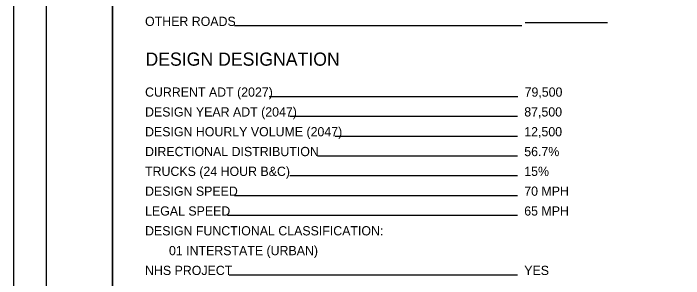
# Model space of a CAD drawing. Extents: x 0 to 34, y 0 to 22.
# Drawn here: x 0 to 10.15, y 7.05 to 11.07 of the extents above; entities that cross this region are included whole.
import ezdxf

# ---------------------------------------------------------------- set-up
doc = ezdxf.new("R2010")
doc.units = 0
for name, color, linetype in [('SH_Border', 7, 'Continuous'), ('SH_Cut_Line', 7, 'Continuous'), ('SH_Data', 7, 'Continuous'), ('SH_Text', 7, 'Continuous')]:
    doc.layers.add(name, color=color, linetype=linetype)

msp = doc.modelspace()

# ---------------------------------------------------------------- linework, layer by layer
at = {"layer": 'SH_Border'}
for points in [[(0.5, 21.5), (1.5, 21.5), (1.5, 0.5), (0.5, 0.5)], [(1.5, 21.5), (33.5, 21.5), (33.5, 0.5), (1.5, 0.5)]]:
    msp.add_lwpolyline(points, close=True, dxfattribs=at)
at = {"layer": 'SH_Cut_Line'}
msp.add_lwpolyline([(0, 0), (34, 0), (34, 22), (0, 22)], close=True, dxfattribs=at)
at = {"layer": 'SH_Data'}
for p, q in [((7.7, 10.877), (3.347, 10.877)), ((9, 10.922), (7.75, 10.922)), ((7.642, 9.806), (3.871, 9.806)), ((7.637, 9.506), (4.189, 9.506)), ((7.637, 9.206), (4.872, 9.206)), ((7.637, 8.906), (4.604, 8.906)), ((7.637, 8.606), (4.189, 8.606)), ((7.637, 8.306), (3.346, 8.306)), ((7.637, 8.006), (3.242, 8.006)), ((7.637, 7.106), (3.267, 7.106))]:
    msp.add_line(p, q, dxfattribs=at)

# ---------------------------------------------------------------- texts
msp.add_text('DESIGN DESIGNATION', height=0.2, dxfattribs=at).set_placement((2, 10.275))
at = {"layer": 'SH_Text'}
for s, p in [('OTHER ROADS', (1.994, 10.877)), ('CURRENT ADT (2027)', (1.994, 9.806)), ('79,500', (7.742, 9.806)), ('DESIGN YEAR ADT (2047)', (1.994, 9.506)), ('87,500', (7.737, 9.506)), ('DESIGN HOURLY VOLUME (2047)', (1.994, 9.206)), ('12,500', (7.737, 9.206)), ('DIRECTIONAL DISTRIBUTION', (1.994, 8.906)), ('56.7%', (7.737, 8.906)), ('TRUCKS (24 HOUR B&C)', (1.994, 8.606)), ('15%', (7.737, 8.606)), ('DESIGN SPEED', (1.994, 8.306)), ('70 MPH', (7.737, 8.306)), ('LEGAL SPEED', (1.994, 8.006)), ('65 MPH', (7.737, 8.006)), ('DESIGN FUNCTIONAL CLASSIFICATION:', (1.994, 7.706)), ('01 INTERSTATE (URBAN)', (2.356, 7.406)), ('NHS PROJECT', (1.994, 7.106)), ('YES', (7.737, 7.106))]:
    msp.add_text(s, height=0.14, dxfattribs=at).set_placement(p)

doc.saveas('drawing.dxf')
